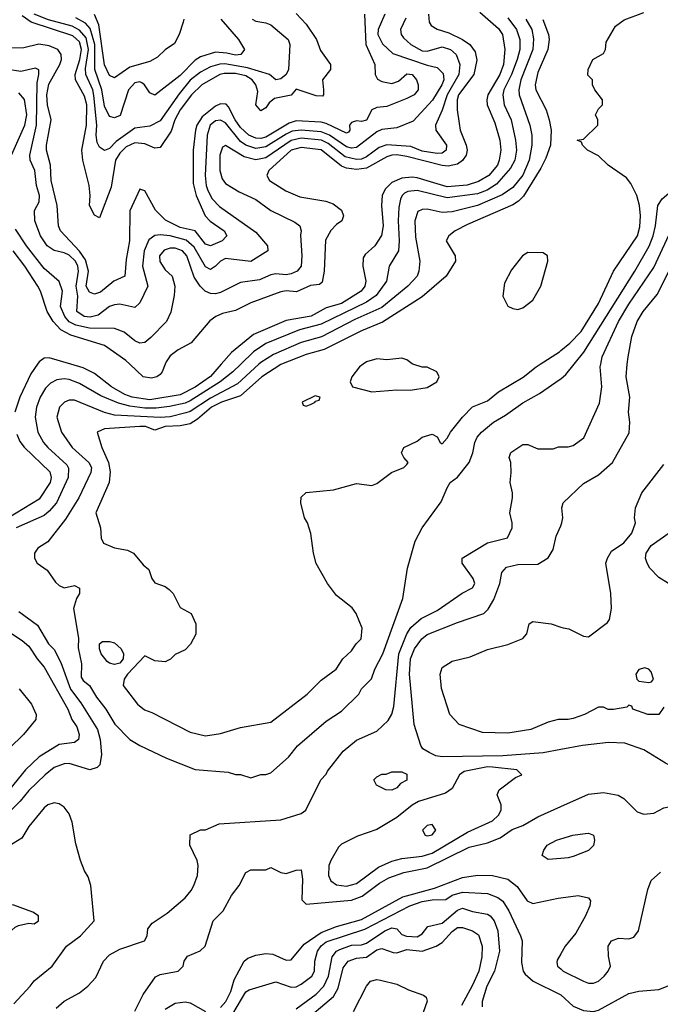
# Model space of a CAD drawing. Header units: inches. Extents: x 1793402 to 1900366, y 320852 to 470679.
# Tile 336 of 604: x 1837853 to 1840395, y 427459 to 431368. Entities that reach past the tile are written whole.
import ezdxf

# ---------------------------------------------------------------- set-up
doc = ezdxf.new("R2010")
doc.units = ezdxf.units.IN
doc.header["$MEASUREMENT"] = 0
for name, color, linetype in [('B8432', 7, 'Continuous'), ('B8433', 7, 'Continuous'), ('B8442', 7, 'Continuous'), ('B8443', 7, 'Continuous')]:
    doc.layers.add(name, color=color, linetype=linetype)

msp = doc.modelspace()

# ---------------------------------------------------------------- linework, layer by layer
at = {"layer": 'B8432', "color": 4}
for points, elevation in [([(1837923.6, 430000), (1837897.4, 429962.6), (1837853.7, 429870), (1837834.4, 429810)], 364), ([(1838730.2, 430000), (1838699.5, 429970), (1838648.7, 429930), (1838530, 429855.1), (1838510, 429846), (1838447.4, 429832.6), (1838394.4, 429825.6), (1838350, 429825.5), (1838290, 429833.5), (1838245.7, 429845.7), (1838174.9, 429874.9), (1838090, 429923.5), (1838050, 429939.7), (1838030, 429942.4), (1838001.1, 429938.9), (1837975.3, 429924.7), (1837955.3, 429904.7), (1837934.9, 429870), (1837920.4, 429830), (1837914.9, 429790), (1837925.5, 429730), (1837948, 429690), (1837964.9, 429670), (1838040.2, 429600.2), (1838047.1, 429587.1), (1838044.9, 429550), (1837999.5, 429450), (1837970, 429416.2), (1837950, 429399.6), (1837839.1, 429350)], 368), ([(1838802.7, 430000), (1838717.5, 429922.5), (1838610, 429865.5), (1838530, 429813.1), (1838512.7, 429807.3), (1838450, 429790.8), (1838410, 429788.9), (1838230, 429797.4), (1838190, 429808), (1838070, 429857), (1838050, 429857), (1838030.4, 429849.6), (1838010.6, 429830), (1838000.5, 429790), (1838019.3, 429730), (1838061.6, 429670), (1838127.3, 429610), (1838138, 429590), (1838135.5, 429570), (1838088.4, 429470), (1838035.1, 429384.9), (1837964.5, 429295.5), (1837924.7, 429270), (1837911.3, 429250), (1837912, 429230), (1837922, 429210), (1837962, 429182), (1837995.3, 429135.3), (1838010, 429122), (1838030, 429112), (1838070, 429122), (1838090.7, 429110.7), (1838091, 429090), (1838078, 429070), (1838066, 429030), (1838087.1, 428912.9), (1838085.5, 428874.5), (1838098, 428810), (1838097.1, 428757.1), (1838104.4, 428744.4), (1838130, 428724.9), (1838158, 428678), (1838195.5, 428630), (1838230.4, 428570.4), (1838290.5, 428510.5), (1838330, 428486.8), (1838435.9, 428435.9), (1838550, 428390.8), (1838679.8, 428379.8), (1838710, 428371.3), (1838730, 428371.3), (1838770, 428358), (1838810, 428371.3), (1838830, 428371.3), (1838850, 428378), (1838920.2, 428439.8), (1838955.1, 428484.9), (1839070, 428582.8), (1839130, 428622.8), (1839199, 428690), (1839210, 428711.3), (1839248.9, 428751.1), (1839262, 428790), (1839294.5, 428850), (1839373.2, 429070), (1839392.7, 429190), (1839422.4, 429297.6), (1839449.7, 429350.3), (1839526, 429454), (1839549, 429510), (1839562, 429530), (1839590, 429551.3), (1839637.2, 429610), (1839652, 429648), (1839659.3, 429690), (1839669.2, 429710), (1839685.2, 429730), (1839733.2, 429770), (1839781.6, 429798.4), (1839850, 429847.3), (1839915.9, 429884.1), (1839998.6, 429941.4), (1840000, 429942.6)], 372), ([(1838653, 430000), (1838610, 429951.1), (1838550, 429908.7), (1838490, 429879.3), (1838370, 429858.6), (1838299, 429870), (1838270, 429880.4), (1838217, 429910), (1838150, 429962.9), (1838105.4, 429985.4), (1838056.3, 430000)], 364), ([(1838892.4, 430000), (1838890, 429999.1), (1838814.4, 429950), (1838730, 429875.1), (1838653.4, 429850), (1838614.4, 429830), (1838558.5, 429781.5), (1838530, 429763.5), (1838490, 429755.3), (1838430, 429752.8), (1838390, 429738.4), (1838352.4, 429752.4), (1838330, 429752.9), (1838190, 429743.6), (1838161, 429730), (1838179.5, 429670), (1838204.9, 429610), (1838212.5, 429572.5), (1838208.2, 429530), (1838154.8, 429410), (1838174, 429350), (1838176, 429310), (1838186, 429290), (1838230, 429270.8), (1838281.4, 429261.4), (1838304.7, 429250), (1838343.5, 429203.5), (1838365.4, 429185.4), (1838378, 429150), (1838390, 429132), (1838430, 429118), (1838446, 429106), (1838462, 429090), (1838490, 429034), (1838534, 429010), (1838552, 428970), (1838551.6, 428928.4), (1838531.6, 428888.4), (1838510, 428866), (1838470, 428848), (1838451.1, 428828.9), (1838430, 428818), (1838390, 428822), (1838350, 428842), (1838280.7, 428770), (1838267.3, 428750), (1838264, 428724), (1838321, 428650), (1838348.3, 428628.3), (1838377.5, 428617.5), (1838530, 428538.8), (1838590, 428524), (1838650, 428534), (1838730, 428557.3), (1838850, 428578.8), (1838994, 428690), (1839050, 428746), (1839108.7, 428790), (1839135.3, 428830), (1839170, 428862), (1839188, 428890), (1839208.7, 428910), (1839212.3, 428952.3), (1839188.7, 429010), (1839172.9, 429032.9), (1839110, 429082), (1839074, 429130), (1839029.3, 429209.3), (1839019, 429250), (1839008.4, 429328.4), (1838995.3, 429370), (1838984, 429390), (1838969, 429450), (1838970, 429472), (1838990, 429491.3), (1839098.4, 429501.6), (1839190, 429526.8), (1839250, 429518), (1839270, 429526), (1839329.1, 429570.9), (1839378, 429590), (1839390, 429602), (1839395.3, 429610), (1839378, 429630), (1839368.9, 429648.9), (1839378, 429670), (1839430, 429694.8), (1839450, 429710.6), (1839490, 429722.8), (1839510, 429712), (1839522, 429690), (1839530, 429684.7), (1839550, 429706), (1839562.7, 429730), (1839610, 429790.5), (1839650, 429830.4), (1839710, 429855.5), (1839752.7, 429890), (1839850.9, 429949.1), (1839902.7, 429990), (1839918.1, 430000)], 376), ([(1838430.2, 430000), (1838418.8, 429970), (1838410, 429959), (1838398, 429950), (1838375.6, 429944.4), (1838342.7, 429950), (1838290.5, 430000)], 356), ([(1839216.1, 430000), (1839201, 429990), (1839171.3, 429950), (1839164.7, 429930), (1839174, 429910), (1839250.9, 429890.9), (1839350, 429899.1), (1839403.2, 429896.8), (1839470, 429908), (1839508.7, 429930), (1839518, 429950), (1839508, 429970), (1839470, 429988.7), (1839450, 429989), (1839413.9, 430000)], 384), ([(1837842.3, 429722.3), (1837853.4, 429693.4), (1837870.3, 429670.3), (1837972.7, 429572.7), (1837977.6, 429550), (1837973.7, 429530), (1837930, 429464.2), (1837808.2, 429390)], 364), ([(1837997.2, 427442.8), (1838030, 427470.7), (1838090, 427504), (1838124, 427530), (1838155.5, 427564.5), (1838185.2, 427630), (1838210, 427654.8), (1838250, 427677.3), (1838348.7, 427710), (1838359, 427730), (1838362, 427758), (1838378.6, 427781.4), (1838438.9, 427821.1), (1838510, 427881), (1838534, 427910), (1838544, 427930), (1838559, 427970), (1838562, 428010), (1838558, 428030), (1838528, 428090), (1838530, 428132), (1838570, 428152), (1838590, 428152), (1838644.7, 428175.3), (1838889.5, 428190.5), (1838970, 428216), (1838988.7, 428230), (1839048.7, 428350), (1839070, 428372), (1839075.1, 428384.9), (1839136.9, 428463.1), (1839190, 428507.7), (1839270, 428542.8), (1839315.1, 428584.9), (1839330, 428611.3), (1839338.3, 428641.7), (1839358, 428850), (1839389.7, 428930), (1839405.3, 428954.7), (1839446, 428990), (1839510, 429022), (1839609.5, 429090.5), (1839650, 429112), (1839659, 429130), (1839653.2, 429150), (1839608.7, 429210), (1839609, 429230), (1839710, 429290.8), (1839788.7, 429311.3), (1839808, 429350), (1839808, 429370), (1839798, 429410), (1839808.7, 429470), (1839808.7, 429490), (1839799, 429530), (1839804, 429570), (1839802, 429610), (1839795.3, 429630), (1839802, 429650), (1839850, 429682), (1839870, 429682), (1839910, 429664.7), (1839970, 429664.7), (1839991.6, 429671.6), (1840000, 429671.7)], 368), ([(1840000, 428470.4), (1839930, 428457.6), (1839770, 428445), (1839530, 428440.7), (1839504.8, 428444.8), (1839478, 428458), (1839453.2, 428473.2), (1839445.6, 428485.6), (1839418.7, 428570), (1839400.4, 428770), (1839404.4, 428830), (1839420.5, 428870), (1839449.6, 428910), (1839470, 428926.7), (1839590, 428974.4), (1839695.1, 429010), (1839712.2, 429027.8), (1839734.3, 429065.7), (1839758.4, 429130), (1839767, 429173), (1839785.1, 429194.9), (1839830, 429204.9), (1839910, 429206), (1839950, 429231), (1839970, 429264.7), (1839982, 429318), (1840000, 429358.3)], 364), ([(1837850, 429018), (1837924.4, 428964.4), (1837968, 428890), (1837990, 428867.3), (1838016.3, 428816.3), (1838054.9, 428710), (1838095.5, 428655.5), (1838161.6, 428550), (1838172.4, 428510), (1838177.3, 428450), (1838171, 428409), (1838161, 428399), (1838131, 428389), (1838050, 428414.5), (1838030, 428414), (1837990, 428398.4), (1837954, 428370), (1837890, 428307.3), (1837854.7, 428265.3), (1837650, 428058.4)], 368), ([(1840000, 428589.2), (1839990, 428589.2), (1839950, 428579), (1839882, 428550), (1839790, 428535.1), (1839690, 428538), (1839597.2, 428570), (1839560.7, 428610), (1839526.8, 428713.2), (1839522, 428770), (1839530, 428796), (1839570, 428820.7), (1839641.2, 428838.8), (1839710, 428867.3), (1839790, 428887.3), (1839849.4, 428910.6), (1839865.2, 428930), (1839875.3, 428970), (1839890, 428978.8), (1839962, 428970), (1840000, 428956.5)], 356), ([(1837793.4, 428950), (1837863.4, 428903.4), (1837890, 428880.5), (1837922.4, 428830), (1837950, 428797.3), (1838043.7, 428630), (1838060.4, 428590), (1838080.2, 428560.2), (1838088.9, 428530), (1838086, 428510), (1838070, 428498), (1838010, 428489.6), (1837930, 428440.7), (1837876.4, 428390), (1837795.8, 428290)], 364), ([(1837851.2, 428711.2), (1837899.3, 428650), (1837918.4, 428610), (1837917.1, 428590), (1837868.5, 428530), (1837756.7, 428423.3)], 356), ([(1837830, 427460.7), (1837895.3, 427530), (1837910, 427551.3), (1837982, 427610), (1838039, 427690), (1838094, 427730), (1838148.7, 427790), (1838135.3, 427930), (1838124.7, 427964.7), (1838110, 427988), (1838094, 428030), (1838075.5, 428095.5), (1838061.5, 428181.5), (1838050, 428215.3), (1838030, 428242), (1838010, 428254), (1837990, 428259), (1837964.7, 428250), (1837950, 428239), (1837890, 428164), (1837861.1, 428118.9), (1837810, 428086)], 372), ([(1838310, 427430.7), (1838342.9, 427497.1), (1838391.9, 427568.1), (1838410, 427577.3), (1838482, 427590), (1838501.2, 427610), (1838505.2, 427630), (1838519, 427650), (1838569.5, 427670.5), (1838589.2, 427690), (1838621.2, 427790), (1838661.2, 427830), (1838694, 427890), (1838724, 427930), (1838750, 427982), (1838770, 427992), (1838830, 427992), (1838850, 428002), (1838890, 427982), (1838910, 427978), (1838950, 427991.3), (1838970, 427992), (1838975.2, 427955.2), (1838973, 427873), (1838990, 427856.3), (1839170, 427872.7), (1839212.2, 427887.8), (1839280.5, 427939.5), (1839318.6, 427961.4), (1839377.6, 427982.4), (1839470, 428000.2), (1839637.4, 428082.6), (1839710, 428100.3), (1839760.4, 428119.6), (1839807.3, 428152.7), (1839850, 428168.8), (1839910, 428203.1), (1840000, 428243.4)], 364), ([(1840000, 428037.2), (1839950, 428033.2), (1839926, 428050), (1839932.7, 428070), (1839946.6, 428090), (1839984, 428110), (1840000, 428115)], 356), ([(1838650, 427446.4), (1838671.2, 427470), (1838691.1, 427510), (1838704, 427556), (1838744, 427630), (1838758.6, 427641.4), (1838790, 427653.4), (1838830, 427660.5), (1838857.1, 427657.1), (1838910, 427634), (1838930, 427634.8), (1838982.6, 427697.4), (1839050, 427743.6), (1839110, 427767.7), (1839210, 427795.8), (1839374.2, 427885.8), (1839499.8, 427920.2), (1839610, 427962.7), (1839670, 427971.7), (1839730, 427970.3), (1839790, 427954.9), (1839826.9, 427926.9), (1839866.8, 427870), (1839890, 427859.1), (1839990, 427880.4), (1840000, 427881.7)], 356), ([(1838699.2, 427420.8), (1838750, 427507.7), (1838763.8, 427516.2), (1838870, 427548), (1838930, 427526), (1838950, 427528.2), (1838970, 427538), (1839012, 427570), (1839022.9, 427590), (1839024.7, 427630), (1839035.1, 427670), (1839049.2, 427690.8), (1839070, 427706.7), (1839222.5, 427757.5), (1839400.9, 427850), (1839450, 427866.7), (1839490, 427873.8), (1839544.8, 427875.2), (1839570, 427892.2), (1839610, 427903.7), (1839710, 427898.4), (1839750, 427883), (1839770, 427867.7), (1839794.4, 427830), (1839840.7, 427730), (1839847.3, 427710), (1839844.5, 427624.5), (1839850.8, 427590), (1839858.5, 427578.5), (1839890.4, 427550.4), (1839997.7, 427497.7), (1840000, 427495.6)], 352), ([(1838950, 427440.4), (1839030, 427499.5), (1839059.7, 427530), (1839079.1, 427570), (1839092.5, 427647.5), (1839110.9, 427669.1), (1839123.7, 427676.3), (1839170, 427692.9), (1839210, 427694.4), (1839230, 427701.6), (1839302, 427750), (1839330, 427762.6), (1839350, 427758.4), (1839370, 427736.3), (1839388.5, 427728.5), (1839430, 427726.4), (1839450, 427738.8), (1839472.9, 427767.1), (1839530, 427780.3), (1839590, 427831.8), (1839610, 427840.3), (1839650, 427826.7), (1839710, 427816.4), (1839720.7, 427810), (1839736.4, 427790), (1839750.4, 427750), (1839757.6, 427670), (1839737, 427590), (1839707, 427530), (1839688.2, 427470), (1839688, 427448)], 348), ([(1838970, 427381.1), (1839098.7, 427490), (1839117.4, 427522.6), (1839136.5, 427603.5), (1839157, 427630), (1839190, 427642.4), (1839230, 427645.6), (1839270, 427675.5), (1839290, 427680.6), (1839335.5, 427664.5), (1839350, 427663.6), (1839390, 427675.6), (1839450.6, 427669.4), (1839506, 427690), (1839530, 427703.7), (1839570, 427748.2), (1839590, 427763), (1839610, 427763), (1839650, 427750.4), (1839674.3, 427734.3), (1839688.8, 427690), (1839686.9, 427646.9), (1839674.6, 427590), (1839650, 427535.1), (1839606.1, 427453.9)], 344), ([(1840000, 427659.4), (1839985.8, 427634.2), (1839984.5, 427624.5), (1839986.8, 427610), (1840000, 427599.1)], 356), ([(1839177.6, 427430), (1839230, 427531), (1839245.2, 427550), (1839270, 427557.3), (1839285.6, 427554.4), (1839350, 427538.8), (1839395.5, 427515.5), (1839455.5, 427495.5), (1839466.8, 427486.8), (1839470.5, 427470.5), (1839391.8, 427250)], 336), ([(1838430, 427438.9), (1838470, 427462.6), (1838510, 427468.7), (1838530, 427464.4), (1838590, 427430.4)], 356)]:
    msp.add_lwpolyline(points, dxfattribs=dict(at, elevation=elevation))
for points, elevation in [([(1839025.4, 429874.6), (1838974, 429850), (1838978, 429838), (1838990, 429834), (1839010, 429842), (1839026, 429850), (1839026, 429854), (1839042, 429858), (1839046, 429870)], 384), ([(1838230, 428808.3), (1838210, 428813), (1838200.3, 428820.3), (1838176.3, 428850), (1838169.6, 428870), (1838169.4, 428890), (1838181.1, 428898.9), (1838210, 428899.6), (1838230, 428894), (1838256, 428870), (1838264.6, 428850), (1838263.7, 428830), (1838250, 428813.6)], 372), ([(1839710, 428401.6), (1839617.3, 428382.7), (1839599.1, 428370), (1839570, 428315.3), (1839542.8, 428297.2), (1839436.2, 428263.8), (1839410, 428249.5), (1839350, 428200.9), (1839270, 428152.3), (1839194.2, 428125.8), (1839130, 428094), (1839118, 428082), (1839088, 428030), (1839080.5, 428010), (1839079.1, 427970), (1839088.5, 427948.5), (1839110, 427933.4), (1839150, 427927.2), (1839190, 427938.7), (1839277, 428003), (1839330, 428026.7), (1839370, 428037), (1839450, 428046.3), (1839490, 428058.3), (1839630, 428142), (1839730, 428187.7), (1839753.2, 428210), (1839764, 428230), (1839764, 428250), (1839748, 428290), (1839755.3, 428310), (1839820.2, 428359.8), (1839846, 428370), (1839826, 428390), (1839730, 428400.5)], 368), ([(1839330, 428308.7), (1839306, 428310), (1839269.1, 428329.1), (1839258, 428350), (1839270, 428362), (1839290, 428372), (1839307.3, 428372.7), (1839330, 428382), (1839370, 428382), (1839390, 428372), (1839390, 428348.7), (1839364.7, 428335.3), (1839350, 428318)], 364), ([(1839490, 428173.2), (1839470, 428168.7), (1839451.3, 428150), (1839462, 428130), (1839470, 428127.3), (1839490, 428131.3), (1839504, 428150)], 372), ([(1837804, 427856), (1837774, 427850), (1837750, 427826), (1837732, 427770), (1837732.7, 427752.7), (1837750, 427742), (1837810, 427742), (1837834.6, 427765.4), (1837848.9, 427771.1), (1837890, 427781), (1837910, 427778), (1837928, 427790), (1837928, 427810), (1837904.7, 427824.7), (1837830, 427852.3)], 376)]:
    msp.add_lwpolyline(points, close=True, dxfattribs=dict(at, elevation=elevation))
at = {"layer": 'B8433', "color": 4}
for points, elevation in [([(1839678.6, 431398.6), (1839753.3, 431333.3), (1839769, 431309), (1839778.9, 431250), (1839772.6, 431190), (1839759.1, 431150), (1839710.3, 431070), (1839707.2, 431050), (1839708.7, 431030), (1839738.2, 430958.2), (1839758, 430890), (1839762, 430850), (1839756.5, 430810), (1839748.7, 430790), (1839714.4, 430750), (1839673.7, 430726.3), (1839628.6, 430711.4), (1839550, 430704.5), (1839430, 430740.9), (1839410, 430742.7), (1839370, 430739.1), (1839330, 430721.3), (1839304.1, 430695.9), (1839292, 430670), (1839288.8, 430630), (1839294.9, 430550), (1839288.9, 430511.1), (1839263, 430470), (1839224.4, 430435.6), (1839216.7, 430423.3), (1839214.9, 430390), (1839226.7, 430330), (1839222.4, 430310), (1839208.2, 430290), (1839130, 430241.5), (1839070, 430224.4), (1839010, 430190.9), (1838910, 430173.7), (1838781.2, 430118.8), (1838693.8, 430046.2), (1838653, 430000)], 364), ([(1839301.6, 431390), (1839275.8, 431330), (1839274, 431310), (1839292.7, 431272.7), (1839333.7, 431233.7), (1839470, 431187.4), (1839510, 431178.4), (1839534, 431154), (1839536, 431130), (1839528.8, 431110), (1839491.7, 431048.3), (1839414.8, 430965.2), (1839350, 430939.5), (1839290, 430932.3), (1839270, 430922.4), (1839190, 430861.1), (1839170, 430858.7), (1839150, 430862.8), (1839082, 430910), (1839050, 430923.2), (1838970, 430929.8), (1838934.9, 430925.1), (1838910, 430914.2), (1838830, 430862.8), (1838790, 430856.8), (1838750, 430869.8), (1838730, 430884.4), (1838670, 430958.9), (1838650, 430969.7), (1838630, 430966.3), (1838608.9, 430950), (1838596.5, 430910), (1838589.1, 430749.1), (1838593.1, 430710), (1838600.3, 430690), (1838617.1, 430657.1), (1838646.3, 430626.3), (1838790, 430524), (1838836, 430470), (1838838, 430450), (1838770, 430407.8), (1838670, 430419.5), (1838650, 430409.4), (1838630, 430389.3), (1838610, 430377), (1838590, 430387), (1838545.4, 430465.4), (1838513.4, 430493.4), (1838450.3, 430509.7), (1838410, 430514.3), (1838390, 430511.8), (1838366.1, 430493.9), (1838346.7, 430450), (1838340.3, 430390), (1838361.3, 430310), (1838330, 430244), (1838310, 430225.2), (1838250, 430238.4), (1838230, 430235.6), (1838210, 430229.6), (1838164.7, 430195.3), (1838133.1, 430186.9), (1838109.4, 430190), (1838080.5, 430210), (1838084, 430270), (1838076.8, 430310), (1838086.9, 430370), (1838084, 430390), (1838074, 430410), (1838050, 430433.3), (1838030, 430442.9), (1837990, 430451.8), (1837962, 430470), (1837935.1, 430510), (1837913.6, 430570), (1837912.3, 430610), (1837930, 430644.7), (1837931.5, 430670), (1837919.7, 430710), (1837913.3, 430770), (1837894.5, 430810), (1837894, 430830), (1837919.8, 430950), (1837922.3, 431117.7), (1837929.2, 431150), (1837928.9, 431168.9), (1837916, 431176), (1837857, 431163), (1837790, 431173)], 348), ([(1839221.6, 431390), (1839226.7, 431270), (1839263.1, 431190), (1839264.4, 431150), (1839272.4, 431132.4), (1839290, 431122.4), (1839330, 431114.9), (1839356.1, 431123.9), (1839390, 431152.7), (1839410, 431150.4), (1839427.3, 431130), (1839434, 431110), (1839434, 431090), (1839418.8, 431070), (1839390, 431055.1), (1839310, 431023.5), (1839270, 431019.1), (1839250.6, 431010), (1839230, 430969.6), (1839210, 430963.6), (1839190, 430967.3), (1839170, 430959.5), (1839161.6, 430950), (1839162.8, 430930), (1839158.5, 430921.5), (1839150, 430917.2), (1839070, 430956.4), (1839050, 430962), (1838950, 430966.8), (1838922.6, 430957.4), (1838830, 430901.4), (1838810, 430896.4), (1838790, 430897.6), (1838762.4, 430910), (1838730, 430939.7), (1838708.7, 430970), (1838682.3, 431022.3), (1838672.2, 431032.2), (1838650, 431034.3), (1838630, 431025.4), (1838577.4, 430982.6), (1838556.5, 430950), (1838550.2, 430930), (1838540.9, 430850), (1838541.8, 430718.2), (1838552.9, 430670), (1838589.1, 430589.1), (1838608.9, 430568.9), (1838664, 430530), (1838674.8, 430510), (1838673, 430507), (1838656, 430490), (1838610.3, 430469.7), (1838590, 430477.6), (1838549.8, 430529.8), (1838490, 430543.5), (1838431.6, 430571.6), (1838392.1, 430612.1), (1838350, 430688.7), (1838330, 430695.3), (1838290.4, 430609.6), (1838289.1, 430490), (1838275.6, 430415.6), (1838270.5, 430349.5), (1838227.3, 430330), (1838174.2, 430285.8), (1838150, 430278), (1838130, 430286.3), (1838116.8, 430310), (1838126, 430370), (1838114.1, 430414.1), (1838090, 430449.8), (1838015.1, 430530), (1838006.6, 430550), (1838001.3, 430630), (1837978, 430730), (1837975.8, 430790), (1837959.7, 430850), (1837958.9, 430870), (1837977.6, 430970), (1837963.9, 431030), (1837961.4, 431070), (1837968.3, 431111.7), (1838012, 431190), (1838018.5, 431210), (1838018.3, 431230), (1838004.5, 431250), (1837970, 431265.1), (1837929.1, 431270.9), (1837870, 431257), (1837810, 431255.1)], 344), ([(1839385.1, 431374.9), (1839364.9, 431330), (1839367.3, 431310), (1839376.7, 431296.7), (1839404.9, 431270), (1839450, 431244.6), (1839470, 431243.7), (1839530, 431260.4), (1839562.8, 431250), (1839584.9, 431230), (1839599.5, 431190), (1839596, 431150), (1839549.1, 431070), (1839530, 431009), (1839502.8, 430950), (1839504, 430930), (1839546.4, 430870), (1839545.5, 430850), (1839530, 430838.7), (1839510, 430836.9), (1839450, 430846.2), (1839404.8, 430864.8), (1839310, 430871.1), (1839279.7, 430860.3), (1839230, 430824.2), (1839210, 430815.1), (1839190, 430812.7), (1839144.1, 430824.1), (1839076.7, 430876.7), (1839050.5, 430890.5), (1838970, 430897.8), (1838930, 430888), (1838830, 430820.4), (1838790, 430812.1), (1838743.6, 430823.6), (1838670, 430869.3), (1838657.3, 430862.7), (1838647, 430830), (1838646.7, 430770), (1838656.1, 430736.1), (1838670, 430717.3), (1838724.7, 430684.7), (1838790, 430654), (1838850, 430610.7), (1838944.5, 430564.5), (1838964.7, 430550), (1838970.6, 430530), (1838967.3, 430512.7), (1838972.7, 430430), (1838970.3, 430389.7), (1838954, 430370), (1838930, 430358.7), (1838910, 430354.7), (1838870, 430359.7), (1838850, 430355.6), (1838805.1, 430334.9), (1838730, 430324.5), (1838650, 430284.5), (1838630, 430279.6), (1838610, 430281.6), (1838589.8, 430289.8), (1838569.8, 430309.8), (1838545.3, 430345.3), (1838515.8, 430430), (1838499.5, 430450), (1838470, 430460.5), (1838450, 430460.5), (1838426.8, 430453.2), (1838408.5, 430430), (1838408.7, 430408.7), (1838430, 430374.8), (1838458.8, 430350), (1838468.2, 430310), (1838466.6, 430273.4), (1838452.8, 430207.2), (1838436, 430170), (1838373.8, 430106.2), (1838350, 430086), (1838330, 430083.7), (1838310, 430092.7), (1838267.5, 430127.5), (1838230, 430142), (1838130, 430143.9), (1838075.5, 430155.5), (1838049, 430169), (1838032.6, 430190), (1838015.1, 430230), (1838023.6, 430290), (1838010, 430329.2), (1837950, 430380.9), (1837880.5, 430470), (1837837.1, 430537.1)], 352), ([(1838950, 431393.4), (1838990.3, 431350.3), (1839030.5, 431290), (1839046.6, 431246.6), (1839086.8, 431190), (1839086, 431170), (1839054.8, 431130), (1839059.1, 431090), (1839058.8, 431070), (1839054.9, 431065.1), (1839030, 431066), (1838950, 431091.8), (1838930, 431068.2), (1838864.1, 431055.9), (1838842.5, 431037.5), (1838830, 431018), (1838810, 431007), (1838789.6, 431030), (1838797.5, 431082.5), (1838789.6, 431110), (1838775.6, 431130), (1838750, 431145.1), (1838710, 431155.2), (1838665.2, 431154.8), (1838647.7, 431150), (1838575.5, 431110), (1838534.9, 431070), (1838490.2, 431009.8), (1838469, 430970), (1838454.3, 430925.7), (1838410, 430861.2), (1838390, 430858), (1838350, 430874.7), (1838310, 430879.2), (1838276.1, 430863.9), (1838250, 430838), (1838233.8, 430810), (1838216.7, 430703.3), (1838170, 430582), (1838150, 430592.7), (1838129.8, 430630), (1838132.7, 430670), (1838128.2, 430710), (1838103.5, 430810), (1838099.7, 430850), (1838117.8, 430950), (1838119.8, 431030), (1838110, 431064.5), (1838074.2, 431130), (1838073.6, 431150), (1838092, 431210), (1838098, 431250), (1838090, 431280.5), (1838064, 431304), (1837898.6, 431358.6), (1837863.2, 431383.2)], 336), ([(1838776, 431370), (1838790, 431362), (1838830, 431355.5), (1838850, 431347.3), (1838918.8, 431290), (1838924.9, 431270), (1838920.5, 431170), (1838910.5, 431150), (1838890, 431133.2), (1838870, 431129.3), (1838844, 431150), (1838756.8, 431176.8), (1838667.5, 431192.5), (1838647.7, 431192.3), (1838610, 431181), (1838570, 431159.8), (1838530, 431128.3), (1838485.5, 431074.5), (1838410, 430967.3), (1838370, 430946), (1838310, 430936.9), (1838235.4, 430884.6), (1838210, 430856.9), (1838190, 430849.5), (1838170, 430862), (1838161, 430881), (1838156.4, 430910), (1838159.2, 430950), (1838147.6, 431067.6), (1838142.8, 431090), (1838115.3, 431150), (1838114.8, 431174.8), (1838126.4, 431250), (1838116.3, 431296.3), (1838090, 431326.6), (1838062, 431342), (1837968, 431368), (1837910.6, 431390.6)], 332), ([(1838650.8, 431370), (1838721, 431290), (1838744.7, 431250), (1838730.5, 431229.5), (1838710, 431227.8), (1838675.6, 431235.6), (1838630, 431238.7), (1838570, 431221.3), (1838550, 431207.8), (1838490, 431146.3), (1838390, 431069), (1838370, 431078), (1838349, 431110), (1838337.2, 431117.2), (1838330, 431120.9), (1838310, 431117), (1838285.3, 431090), (1838252, 430988), (1838230, 430978), (1838210, 430984.5), (1838190, 431025.2), (1838178.8, 431090), (1838151.7, 431170), (1838151.2, 431270), (1838133, 431333), (1838114, 431354), (1838075.8, 431375.8)], 328), ([(1838504.9, 431370), (1838502, 431358), (1838486, 431310), (1838466.8, 431273.2), (1838430, 431248.7), (1838400.5, 431219.5), (1838370, 431202), (1838290, 431179.6), (1838230, 431138), (1838210, 431146.6), (1838190, 431189), (1838167.4, 431347.4), (1838150, 431389.5)], 324), ([(1839474.9, 431390), (1839478, 431358), (1839485.5, 431345.5), (1839510.4, 431330.4), (1839556.3, 431316.3), (1839610.6, 431290), (1839639.3, 431270), (1839660.2, 431240.2), (1839667.3, 431207.3), (1839655.6, 431150), (1839594.9, 431070), (1839589.1, 431050), (1839588.9, 431010), (1839596.5, 430956.5), (1839601.6, 430930), (1839624.4, 430870), (1839628.4, 430850), (1839624.4, 430830), (1839610.2, 430809.8), (1839590, 430794.7), (1839553.6, 430786.4), (1839530, 430788.7), (1839390, 430825.5), (1839350, 430831.6), (1839330.2, 430829.8), (1839310, 430823.5), (1839230, 430779.2), (1839190, 430774), (1839150, 430779.2), (1839130, 430787.1), (1839050, 430850.9), (1838970, 430861.4), (1838930, 430849.8), (1838841.6, 430770), (1838833.4, 430750), (1838844, 430730), (1838908.8, 430688.8), (1838964.6, 430664.6), (1839068, 430648), (1839097.5, 430637.5), (1839130, 430611.3), (1839138, 430590), (1839131.3, 430570), (1839110, 430555.3), (1839088.5, 430531.5), (1839066.6, 430493.4), (1839061.6, 430370), (1839053.5, 430326.5), (1839043, 430317), (1839007.7, 430312.3), (1838951.7, 430288.3), (1838910, 430291.2), (1838890, 430287.8), (1838770, 430243.6), (1838710, 430213.6), (1838658, 430202), (1838631, 430190), (1838607.9, 430172.1), (1838534.2, 430085.8), (1838482, 430058), (1838450, 430033.2), (1838434, 430010), (1838430.2, 430000)], 356), ([(1839790, 431375.3), (1839824.2, 431330), (1839837.4, 431290), (1839838.3, 431250), (1839827.6, 431210), (1839804.7, 431150), (1839774.6, 431090), (1839770.3, 431070), (1839775.8, 431030), (1839803.1, 430970), (1839821.1, 430890), (1839824.2, 430850), (1839818, 430810), (1839801, 430779), (1839745.2, 430714.8), (1839708.5, 430691.5), (1839670, 430677.2), (1839550, 430660.4), (1839430, 430689.7), (1839393.4, 430686.6), (1839380.8, 430679.2), (1839370.5, 430670), (1839364.2, 430655.8), (1839357.7, 430622.3), (1839354.9, 430570), (1839359.5, 430490), (1839355.8, 430450), (1839319.1, 430390), (1839308.2, 430330), (1839267.3, 430272.7), (1839230, 430246.2), (1839050, 430159.8), (1838963.7, 430136.3), (1838830, 430082), (1838781.6, 430050), (1838730.2, 430000)], 368), ([(1839862, 431370), (1839886, 431330), (1839892.8, 431292.8), (1839889, 431250), (1839842, 431130), (1839833.4, 431090), (1839835.3, 431070), (1839877, 430950), (1839885.3, 430910), (1839885.7, 430870), (1839874.6, 430810), (1839849.2, 430750.8), (1839810, 430701.6), (1839767.5, 430672.5), (1839670, 430631), (1839570, 430604.7), (1839530, 430602.4), (1839470, 430615.6), (1839450, 430614.5), (1839433, 430607), (1839421.6, 430570), (1839424.2, 430504.2), (1839440.7, 430410), (1839437.3, 430370), (1839430.7, 430350), (1839394, 430310), (1839290, 430225.4), (1839182.5, 430177.5), (1839051.1, 430108.9), (1838970, 430086), (1838860.9, 430039.1), (1838810, 430006.6), (1838802.7, 430000)], 372), ([(1839929.1, 431369.1), (1839952.2, 431310), (1839954.4, 431290), (1839948.5, 431250), (1839910, 431159), (1839898.4, 431110), (1839901.6, 431090), (1839942, 431010), (1839954, 430970), (1839962, 430930), (1839959.1, 430870), (1839941.7, 430818.3), (1839921.5, 430778.5), (1839852, 430668), (1839832.9, 430647.1), (1839810, 430632.8), (1839630, 430555.6), (1839581, 430530), (1839556, 430510), (1839546, 430490), (1839580.7, 430430), (1839582, 430410), (1839545.5, 430350), (1839450, 430267.8), (1839293.3, 430166.7), (1839210, 430132.8), (1839060.8, 430059.2), (1838990, 430038.3), (1838892.4, 430000)], 376), ([(1837820.5, 430830), (1837873.1, 430950), (1837880.8, 430990), (1837871.9, 431051.9), (1837850, 431078.4)], 352), ([(1838290.5, 430000), (1838274.9, 430014.9), (1838190, 430075.1), (1838055.8, 430115.8), (1838016.6, 430136.6), (1837986.3, 430170), (1837962, 430210), (1837936.3, 430290), (1837925.1, 430310), (1837873, 430390), (1837827.3, 430450)], 356), ([(1839918.1, 430000), (1839995.1, 430050), (1840000, 430054.1)], 376), ([(1838056.3, 430000), (1837970, 430025.6), (1837950, 430023.7), (1837930.4, 430009.6), (1837923.6, 430000)], 364), ([(1839413.9, 430000), (1839410, 430001.2), (1839390, 430018), (1839370, 430024.5), (1839310, 430017.2), (1839270, 430021.2), (1839230, 430009.2), (1839216.1, 430000)], 384)]:
    msp.add_lwpolyline(points, dxfattribs=dict(at, elevation=elevation))
at = {"layer": 'B8433', "color": 4, "elevation": 384}
msp.add_lwpolyline([(1839870, 430443.7), (1839848.9, 430431.1), (1839804.4, 430375.6), (1839777.5, 430322.5), (1839770.6, 430270), (1839790, 430231.3), (1839810, 430221), (1839830, 430218), (1839850, 430224.7), (1839890, 430254.8), (1839920.7, 430310), (1839949, 430410), (1839948, 430430), (1839930, 430442)], close=True, dxfattribs=at)
at = {"layer": 'B8442', "color": 4}
for points, elevation in [([(1840000, 429671.7), (1840030, 429672), (1840050, 429678), (1840092.5, 429707.5), (1840154.2, 429845.8), (1840163.7, 429910), (1840157, 429990), (1840158.9, 430000)], 368), ([(1840000, 429358.3), (1840005.2, 429370), (1840009.2, 429390), (1840005.2, 429430), (1840009.6, 429450.4), (1840090, 429526.8), (1840150, 429560.7), (1840206, 429610), (1840271.7, 429728.3), (1840275.1, 429770), (1840269.3, 429810), (1840274.5, 429870), (1840259.3, 429950), (1840264.3, 430000)], 364), ([(1840000, 429942.6), (1840020.2, 429959.8), (1840053.1, 430000)], 372), ([(1840000, 428956.5), (1840010, 428953), (1840032, 428950), (1840090, 428921), (1840110, 428918), (1840185.2, 428974.8), (1840193.2, 428986.8), (1840201.2, 429030), (1840199, 429090), (1840179.3, 429210), (1840186, 429230), (1840201.6, 429258.4), (1840250, 429290.7), (1840282.7, 429330), (1840297.2, 429370), (1840293.2, 429390), (1840297.2, 429430), (1840322, 429490), (1840410, 429602)], 356), ([(1840428, 429130), (1840390, 429153.2), (1840353.2, 429190), (1840342.7, 429210), (1840336, 429230), (1840339.3, 429250), (1840359.1, 429280.9), (1840430, 429330.6)], 352), ([(1840410, 428638), (1840390, 428609.3), (1840346, 428610), (1840286, 428630), (1840282, 428642), (1840270, 428646), (1840262, 428638), (1840209.1, 428629.1), (1840189, 428629), (1840170, 428638), (1840150, 428638), (1840094, 428610), (1840050, 428594), (1840030, 428589.3), (1840000, 428589.2)], 356), ([(1840000, 428243.4), (1840110, 428292.7), (1840170, 428299.3), (1840228.7, 428288.7), (1840250, 428276.3), (1840303.4, 428223.4), (1840330, 428213), (1840370, 428218), (1840410, 428239.1), (1840470, 428250.8), (1840490, 428262.8), (1840500.9, 428290), (1840499.3, 428330), (1840508.7, 428370), (1840500.2, 428380.2), (1840489.1, 428389.1), (1840450, 428399.3), (1840415.9, 428415.9), (1840330, 428469.6), (1840254.9, 428494.9), (1840190, 428498.3), (1840086.3, 428486.3), (1840000, 428470.4)], 364), ([(1840000, 428115), (1840048, 428130), (1840097.3, 428137.3), (1840110, 428138.8), (1840130.7, 428130.7), (1840134.8, 428110), (1840130, 428089), (1840110.4, 428069.6), (1840050, 428045.1), (1840030, 428039.6), (1840000, 428037.2)], 356), ([(1840000, 427599.1), (1840010, 427590.8), (1840090, 427550.7), (1840110, 427542.8), (1840130, 427542.8), (1840150, 427551), (1840173.2, 427570), (1840189, 427590), (1840197.2, 427610), (1840189.2, 427650), (1840189.1, 427689.1), (1840202, 427710), (1840230, 427721), (1840270, 427718), (1840290, 427724.7), (1840308.7, 427750), (1840345.4, 427914.6), (1840359.3, 427950), (1840396.3, 427983.7)], 356), ([(1840000, 427881.7), (1840070, 427890.6), (1840110, 427882), (1840118, 427870), (1840116, 427850), (1840099.1, 427810), (1840059.5, 427740.5), (1840017.3, 427690), (1840000, 427659.4)], 356), ([(1840000, 427495.6), (1840050, 427450.7), (1840090, 427433.4), (1840130, 427430.5), (1840150, 427435.5), (1840270, 427502), (1840310, 427510.6), (1840390, 427517.1), (1840490, 427557.3)], 352)]:
    msp.add_lwpolyline(points, dxfattribs=dict(at, elevation=elevation))
at = {"layer": 'B8442', "color": 4, "elevation": 356}
msp.add_lwpolyline([(1840334.6, 428794.6), (1840310, 428788), (1840298, 428770), (1840302, 428750), (1840310, 428742), (1840350, 428736), (1840360.4, 428739.6), (1840368.7, 428750), (1840359.3, 428779.3), (1840350, 428788.7)], close=True, dxfattribs=at)
at = {"layer": 'B8443', "color": 4}
for points, elevation in [([(1840000, 430054.1), (1840035.8, 430084.2), (1840080.7, 430130), (1840150, 430240.7), (1840209.7, 430370.3), (1840305.1, 430510), (1840313.7, 430546.3), (1840317.4, 430590), (1840313, 430630), (1840302.4, 430670), (1840278.3, 430718.3), (1840260.7, 430740.7), (1840188.7, 430790), (1840150, 430828), (1840106, 430850), (1840086, 430870), (1840082, 430882), (1840066, 430890), (1840090, 430894), (1840148, 430950), (1840148, 430970), (1840138, 430990), (1840150, 431014), (1840166, 431030), (1840166, 431050), (1840135.3, 431090), (1840126, 431110), (1840126, 431130), (1840108.4, 431148.4), (1840108.9, 431171.1), (1840128, 431210), (1840170, 431234), (1840178, 431250), (1840180.4, 431279.6), (1840218, 431342), (1840252.5, 431367.5), (1840330, 431396.3)], 376), ([(1840053.1, 430000), (1840092.3, 430047.7), (1840294.3, 430370), (1840350.8, 430469.2), (1840366.6, 430510), (1840375.8, 430550), (1840385.1, 430630), (1840403.3, 430656.7), (1840457.2, 430702.8), (1840576.6, 430783.4), (1840673, 430827), (1840790, 430864.4), (1840858.2, 430901.8), (1840939.5, 430980.5), (1841030, 431087.7), (1841094.5, 431145.5), (1841150, 431186.4), (1841220.1, 431219.9), (1841350, 431262.6), (1841517.2, 431330), (1841630, 431386.7)], 372), ([(1840158.9, 430000), (1840164.5, 430030), (1840229.8, 430170.2), (1840270, 430239.3), (1840370, 430384.9), (1840430, 430514.8), (1840467, 430573), (1840567, 430673), (1840659, 430730), (1840850, 430812.7), (1840930, 430868.2), (1840991.8, 430930), (1841049.8, 431010.2), (1841127, 431090), (1841170, 431120.4), (1841230, 431152.2), (1841359.5, 431200.5), (1841470.5, 431250.5), (1841530, 431270.3), (1841583.3, 431296.7), (1841697.7, 431342.3), (1841750, 431370.5)], 368), ([(1840264.3, 430000), (1840267.3, 430030), (1840282.4, 430110), (1840302.9, 430170), (1840327, 430210), (1840382.3, 430277.7), (1840439.6, 430390)], 364)]:
    msp.add_lwpolyline(points, dxfattribs=dict(at, elevation=elevation))

doc.saveas('drawing.dxf')
